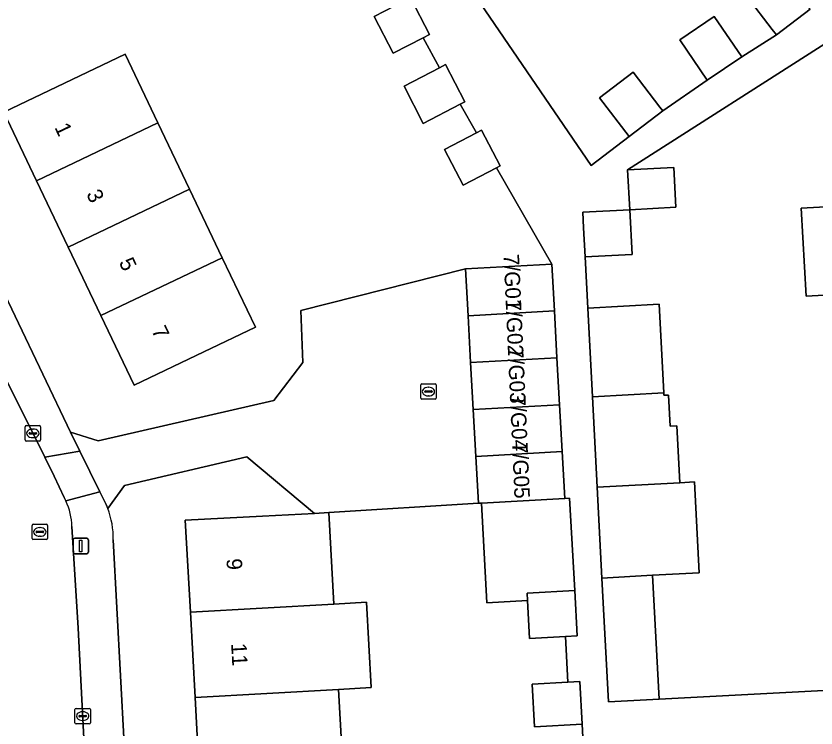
# Model space of a CAD drawing. Extents: x 158086 to 159499, y 382904 to 383981.
# Drawn here: x 158597.7 to 158649.5, y 383571.4 to 383617.5 of the extents above; entities that cross this region are included whole.
import ezdxf

# ---------------------------------------------------------------- set-up
doc = ezdxf.new("R2010")
doc.units = 0
for name, color, linetype in [('IMGEO_Erf', 7, 'Continuous'), ('IMGEO_Kolk', 7, 'Continuous'), ('IMGEO_Lichtmast', 7, 'Continuous'), ('IMGEO_Pand', 7, 'Continuous'), ('IMGEO_Pand_nummerreeks', 7, 'Continuous'), ('IMGEO_Rijbaan_lokaal_open', 7, 'Continuous'), ('IMGEO_Rioolput', 7, 'Continuous'), ('IMGEO_Voetpad_open', 7, 'Continuous')]:
    doc.layers.add(name, color=color, linetype=linetype)

msp = doc.modelspace()

# ---------------------------------------------------------------- linework, layer by layer
at = {"layer": 'IMGEO_Erf'}
for points in [[(158594.067, 383605.6), (158601.262, 383590.591), (158603.043, 383590.015), (158614.412, 383592.628), (158616.304, 383595.101), (158616.171, 383598.459), (158626.824, 383601.155), (158632.416, 383601.463), (158628.841, 383607.705), (158626.668, 383606.577), (158625.467, 383608.891), (158627.544, 383609.969), (158626.486, 383611.816), (158624.095, 383610.576), (158622.846, 383612.983), (158625.145, 383614.176), (158624.076, 383616.116), (158622.145, 383615.115), (158620.909, 383617.497), (158622.913, 383618.537)], [(158627.513, 383618.775), (158634.972, 383607.845), (158637.426, 383609.723), (158635.513, 383612.222), (158637.684, 383613.883), (158639.415, 383611.621), (158639.597, 383611.384), (158642.482, 383613.364), (158640.7, 383615.975), (158642.932, 383617.498), (158644.714, 383614.887), (158646.968, 383616.299), (158646.691, 383616.661), (158645.055, 383618.798)], [(158650.637, 383616.062), (158637.325, 383607.57), (158640.311, 383607.727), (158640.446, 383605.139), (158637.461, 383604.983), (158637.612, 383602.088), (158637.175, 383602.065), (158634.567, 383601.924), (158634.74, 383598.621), (158639.367, 383598.871), (158639.668, 383593.127), (158639.676, 383592.969), (158639.968, 383592.984), (158640.073, 383590.975), (158640.502, 383590.997), (158640.695, 383587.308), (158641.644, 383587.36), (158641.952, 383581.478), (158638.937, 383581.316), (158639.357, 383573.291), (158662.762, 383574.518)], [(158650.843, 383599.49), (158648.873, 383599.384), (158648.565, 383605.092), (158650.543, 383605.199)], [(158609.638, 383567.655), (158609.32, 383573.414), (158609.016, 383578.939), (158608.688, 383584.877), (158613.681, 383585.152), (158617.042, 383585.323), (158612.677, 383588.986), (158604.751, 383587.124), (158603.671, 383585.64)], [(158634.537, 383568.725), (158634.377, 383571.671), (158631.302, 383571.504), (158631.152, 383574.269), (158633.455, 383574.394), (158633.294, 383577.357), (158630.977, 383577.231), (158630.842, 383579.677), (158628.218, 383579.532), (158627.861, 383585.989), (158627.661, 383585.978), (158617.975, 383585.371), (158618.302, 383579.451), (158620.424, 383579.568), (158620.729, 383574.043), (158618.606, 383573.926), (158618.924, 383568.167)], [(158604.023, 383583.607), (158606.636, 383535.182), (158636.267, 383536.719), (158635.949, 383542.843), (158632.826, 383542.681), (158632.688, 383545.332), (158635.811, 383545.494), (158635.633, 383548.577), (158632.51, 383548.415), (158632.372, 383551.066), (158635.495, 383551.228), (158635.31, 383554.422), (158632.187, 383554.26), (158632.049, 383556.911), (158635.172, 383557.073), (158634.997, 383560.25), (158632.028, 383560.089), (158631.897, 383562.51), (158631.398, 383562.482), (158631.089, 383562.466), (158631.075, 383562.715), (158631.041, 383563.332)]]:
    msp.add_lwpolyline(points, dxfattribs=at)
msp.add_lwpolyline([(158608.961, 383606.31), (158611.077, 383601.873), (158613.224, 383597.373), (158609.885, 383595.78), (158605.372, 383593.626), (158603.224, 383598.126), (158601.107, 383602.563), (158599.061, 383606.851), (158596.938, 383611.3), (158604.791, 383615.049), (158606.914, 383610.599)], close=True, dxfattribs=at)
msp.add_arc((158598.512, 383583.7), 5.512, 359.0351, 20.6109, dxfattribs=at)
at = {"layer": 'IMGEO_Kolk'}
for p, q in [((158623.927, 383592.784), (158623.927, 383593.636)), ((158624.002, 383593.71), (158624.854, 383593.71)), ((158624.928, 383593.636), (158624.928, 383592.784)), ((158624.186, 383593.204), (158624.186, 383593.216)), ((158624.624, 383593.167), (158624.226, 383593.167)), ((158624.229, 383593.253), (158624.627, 383593.253)), ((158624.415, 383593.49), (158624.44, 383593.49)), ((158624.67, 383593.216), (158624.67, 383593.204)), ((158624.854, 383592.71), (158624.002, 383592.71)), ((158624.438, 383592.93), (158624.413, 383592.93)), ((158598.392, 383591.006), (158599.244, 383591.006)), ((158598.317, 383590.08), (158598.317, 383590.932)), ((158598.576, 383590.5), (158598.576, 383590.512)), ((158599.014, 383590.463), (158598.616, 383590.463)), ((158598.619, 383590.549), (158599.017, 383590.549)), ((158598.805, 383590.786), (158598.83, 383590.786)), ((158599.06, 383590.512), (158599.06, 383590.5)), ((158599.318, 383590.932), (158599.318, 383590.08)), ((158599.244, 383590.006), (158598.392, 383590.006)), ((158598.828, 383590.226), (158598.803, 383590.226)), ((158601.542, 383571.773), (158601.542, 383572.625)), ((158601.617, 383572.699), (158602.469, 383572.699)), ((158602.03, 383572.479), (158602.055, 383572.479)), ((158602.543, 383572.625), (158602.543, 383571.773)), ((158601.801, 383572.193), (158601.801, 383572.205)), ((158602.239, 383572.156), (158601.841, 383572.156)), ((158601.844, 383572.242), (158602.242, 383572.242)), ((158602.053, 383571.919), (158602.028, 383571.919)), ((158602.285, 383572.205), (158602.285, 383572.193)), ((158602.469, 383571.699), (158601.617, 383571.699))]:
    msp.add_line(p, q, dxfattribs=at)
for points in [[(158623.927, 383592.784), (158623.927, 383593.636)], [(158624.002, 383593.71), (158624.854, 383593.71)], [(158624.928, 383593.636), (158624.928, 383592.784)], [(158624.854, 383592.71), (158624.002, 383592.71)], [(158598.392, 383591.006), (158599.244, 383591.006)], [(158598.317, 383590.08), (158598.317, 383590.932)], [(158599.318, 383590.932), (158599.318, 383590.08)], [(158599.244, 383590.006), (158598.392, 383590.006)], [(158601.542, 383571.773), (158601.542, 383572.625)], [(158601.617, 383572.699), (158602.469, 383572.699)], [(158602.543, 383572.625), (158602.543, 383571.773)], [(158602.469, 383571.699), (158601.617, 383571.699)]]:
    msp.add_lwpolyline(points, dxfattribs=at)
for centre, radius, start, end in [((158624.004, 383593.634), 0.0765, 91.552, 178.448), ((158624.004, 383593.634), 0.0765, 91.552, 178.448), ((158624.852, 383593.634), 0.0765, 1.552, 88.448), ((158624.852, 383593.634), 0.0765, 1.552, 88.448), ((158624.226, 383593.213), 0.0403, 85.8775, 175.7526), ((158624.223, 383593.203), 0.0366, 178.938, 274.7102), ((158624.627, 383593.21), 0.043, 264.8664, 352.4533), ((158624.631, 383593.215), 0.0386, 1.7309, 96.639), ((158624.004, 383592.786), 0.0765, 181.552, 268.448), ((158624.004, 383592.786), 0.0765, 181.552, 268.448), ((158624.852, 383592.786), 0.0765, 271.552, 358.448), ((158624.852, 383592.786), 0.0765, 271.552, 358.448), ((158598.394, 383590.93), 0.0765, 91.552, 178.448), ((158598.394, 383590.93), 0.0765, 91.552, 178.448), ((158599.242, 383590.93), 0.0765, 1.552, 88.448), ((158599.242, 383590.93), 0.0765, 1.552, 88.448), ((158598.616, 383590.509), 0.0403, 85.8775, 175.7526), ((158598.613, 383590.499), 0.0366, 178.938, 274.7102), ((158599.017, 383590.506), 0.043, 264.8664, 352.4533), ((158599.021, 383590.511), 0.0386, 1.7309, 96.639), ((158598.394, 383590.082), 0.0765, 181.552, 268.448), ((158598.394, 383590.082), 0.0765, 181.552, 268.448), ((158599.242, 383590.082), 0.0765, 271.552, 358.448), ((158599.242, 383590.082), 0.0765, 271.552, 358.448), ((158601.619, 383572.623), 0.0765, 91.552, 178.448), ((158601.619, 383572.623), 0.0765, 91.552, 178.448), ((158602.467, 383572.623), 0.0765, 1.552, 88.448), ((158602.467, 383572.623), 0.0765, 1.552, 88.448), ((158601.841, 383572.202), 0.0403, 85.8775, 175.7526), ((158601.838, 383572.192), 0.0366, 178.938, 274.7102), ((158602.242, 383572.199), 0.043, 264.8664, 352.4533), ((158602.246, 383572.204), 0.0386, 1.7309, 96.639), ((158601.619, 383571.775), 0.0765, 181.552, 268.448), ((158601.619, 383571.775), 0.0765, 181.552, 268.448), ((158602.467, 383571.775), 0.0765, 271.552, 358.448), ((158602.467, 383571.775), 0.0765, 271.552, 358.448)]:
    msp.add_arc(centre, radius, start, end, dxfattribs=at)
for centre, major_axis, ratio, start_param, end_param in [((158624.414, 383593.21), (-0.387, 0.002), 0.722429, 4.712389, 7.853982), ((158624.439, 383593.21), (-0.39, 0.002), 0.717154, 1.570796, 4.712389), ((158598.804, 383590.506), (-0.387, 0.002), 0.722429, 4.712389, 7.853982), ((158598.829, 383590.506), (-0.39, 0.002), 0.717154, 1.570796, 4.712389), ((158602.029, 383572.199), (-0.387, 0.002), 0.722429, 4.712389, 7.853982), ((158602.054, 383572.199), (-0.39, 0.002), 0.717154, 1.570796, 4.712389)]:
    msp.add_ellipse(centre, major_axis=major_axis, ratio=ratio, start_param=start_param, end_param=end_param, dxfattribs=at)
at = {"layer": 'IMGEO_Lichtmast'}
for p, q in [((158601.526, 383583.711), (158602.316, 383583.711)), ((158602.316, 383583.711), (158601.526, 383583.711)), ((158601.426, 383582.811), (158601.426, 383583.611)), ((158601.426, 383583.611), (158601.426, 383582.811)), ((158602.416, 383583.611), (158602.416, 383582.811)), ((158602.416, 383582.811), (158602.416, 383583.611)), ((158602.316, 383582.711), (158601.526, 383582.711)), ((158601.526, 383582.711), (158602.316, 383582.711))]:
    msp.add_line(p, q, dxfattribs=at)
msp.add_lwpolyline([(158601.846, 383583.586), (158601.996, 383583.586), (158601.996, 383582.836), (158601.846, 383582.836), (158601.846, 383583.586)], dxfattribs=at)
for centre, start, end in [((158601.526, 383583.611), 90, 180), ((158601.526, 383583.611), 90, 180), ((158602.316, 383583.611), 0, 90), ((158602.316, 383583.611), 360, 90), ((158601.526, 383582.811), 180, 270), ((158601.526, 383582.811), 180, 270), ((158602.316, 383582.811), 270, 0), ((158602.316, 383582.811), 270, 0)]:
    msp.add_arc(centre, 0.1, start, end, dxfattribs=at)
at = {"layer": 'IMGEO_Pand'}
for points in [[(158647.226, 383620.46), (158645.055, 383618.798), (158646.691, 383616.661), (158646.968, 383616.299), (158649.138, 383617.96), (158649.048, 383618.078)], [(158622.913, 383618.537), (158620.909, 383617.497), (158622.145, 383615.115), (158624.076, 383616.116), (158624.494, 383616.333), (158623.258, 383618.716)], [(158642.482, 383613.364), (158644.714, 383614.887), (158642.932, 383617.498), (158640.7, 383615.975)], [(158599.061, 383606.851), (158606.914, 383610.599), (158604.791, 383615.049), (158596.938, 383611.3)], [(158625.145, 383614.176), (158622.846, 383612.983), (158624.095, 383610.576), (158626.486, 383611.816), (158626.788, 383611.973), (158625.539, 383614.38)], [(158637.684, 383613.883), (158635.513, 383612.222), (158637.426, 383609.723), (158639.597, 383611.384), (158639.415, 383611.621)], [(158608.961, 383606.31), (158606.914, 383610.599), (158599.061, 383606.851), (158601.107, 383602.563)], [(158627.544, 383609.969), (158625.467, 383608.891), (158626.668, 383606.577), (158628.841, 383607.705), (158629.069, 383607.823), (158627.869, 383610.137)], [(158637.325, 383607.57), (158637.461, 383604.983), (158640.446, 383605.139), (158640.311, 383607.727)], [(158608.961, 383606.31), (158601.107, 383602.563), (158603.224, 383598.126), (158611.077, 383601.873)], [(158659.821, 383605.699), (158650.543, 383605.199), (158648.565, 383605.092), (158648.873, 383599.384), (158650.843, 383599.49), (158660.129, 383599.991)], [(158637.461, 383604.983), (158634.416, 383604.824), (158634.469, 383603.808), (158634.567, 383601.924), (158637.175, 383602.065), (158637.612, 383602.088)], [(158611.077, 383601.873), (158603.224, 383598.126), (158605.372, 383593.626), (158609.885, 383595.78), (158613.224, 383597.373)], [(158632.583, 383598.428), (158632.416, 383601.463), (158626.824, 383601.155), (158626.991, 383598.12)], [(158635.041, 383592.878), (158639.668, 383593.127), (158639.367, 383598.871), (158634.74, 383598.621)], [(158632.583, 383598.428), (158626.991, 383598.12), (158627.159, 383595.084), (158632.75, 383595.393)], [(158632.75, 383595.393), (158627.159, 383595.084), (158627.326, 383592.049), (158632.918, 383592.357)], [(158635.041, 383592.878), (158635.348, 383587.02), (158640.695, 383587.308), (158640.502, 383590.997), (158640.073, 383590.975), (158639.968, 383592.984), (158639.676, 383592.969), (158639.668, 383593.127)], [(158632.918, 383592.357), (158627.326, 383592.049), (158627.494, 383589.014), (158633.085, 383589.322)], [(158633.085, 383589.322), (158627.494, 383589.014), (158627.661, 383585.978), (158627.861, 383585.989), (158633.253, 383586.287)], [(158641.644, 383587.36), (158640.695, 383587.308), (158635.348, 383587.02), (158635.656, 383581.139), (158638.937, 383581.316), (158641.952, 383581.478)], [(158633.253, 383586.287), (158627.861, 383585.989), (158628.218, 383579.532), (158630.842, 383579.677), (158630.815, 383580.163), (158633.906, 383580.334), (158633.57, 383586.304)], [(158617.042, 383585.323), (158613.681, 383585.152), (158608.688, 383584.877), (158609.016, 383578.939), (158618.302, 383579.451), (158617.975, 383585.371)], [(158638.937, 383581.316), (158635.656, 383581.139), (158636.076, 383573.119), (158639.357, 383573.291)], [(158633.906, 383580.334), (158630.815, 383580.163), (158630.842, 383579.677), (158630.977, 383577.231), (158633.294, 383577.357), (158634.065, 383577.399)], [(158609.32, 383573.414), (158618.606, 383573.926), (158620.729, 383574.043), (158620.424, 383579.568), (158618.302, 383579.451), (158609.016, 383578.939)], [(158633.455, 383574.394), (158631.152, 383574.269), (158631.302, 383571.504), (158634.377, 383571.671), (158634.227, 383574.436)], [(158609.32, 383573.414), (158609.638, 383567.655), (158618.924, 383568.167), (158618.606, 383573.926)]]:
    msp.add_lwpolyline(points, close=True, dxfattribs=at)
at = {"layer": 'IMGEO_Rijbaan_lokaal_open'}
for points in [[(158600.961, 383586.127), (158600.848, 383586.347), (158600.189, 383587.744), (158599.588, 383588.954), (158592.798, 383602.543), (158590.049, 383608.175), (158589.515, 383609.256)], [(158604.075, 383535.954), (158603.307, 383549.063), (158602.483, 383563.627), (158601.748, 383577.901), (158601.347, 383584.473)]]:
    msp.add_lwpolyline(points, dxfattribs=at)
msp.add_lwpolyline([(158627.326, 383592.049), (158627.159, 383595.084), (158626.991, 383598.12), (158626.824, 383601.155), (158616.171, 383598.459), (158616.304, 383595.101), (158614.412, 383592.628), (158603.043, 383590.015), (158601.262, 383590.591), (158601.853, 383589.357), (158603.154, 383586.723), (158603.566, 383585.89), (158603.671, 383585.64), (158604.751, 383587.124), (158612.677, 383588.986), (158617.042, 383585.323), (158617.975, 383585.371), (158627.661, 383585.978), (158627.494, 383589.014)], close=True, dxfattribs=at)
msp.add_arc((158597.358, 383584.414), 3.989, 0.8444, 25.428, dxfattribs=at)
at = {"layer": 'IMGEO_Rioolput'}
for p, q in [((158598.77, 383583.697), (158598.77, 383584.549)), ((158598.845, 383584.623), (158599.697, 383584.623)), ((158599.258, 383584.403), (158599.283, 383584.403)), ((158599.771, 383584.549), (158599.771, 383583.697)), ((158599.029, 383584.117), (158599.029, 383584.129)), ((158599.467, 383584.08), (158599.069, 383584.08)), ((158599.072, 383584.166), (158599.47, 383584.166)), ((158599.281, 383583.843), (158599.256, 383583.843)), ((158599.513, 383584.129), (158599.513, 383584.117)), ((158599.697, 383583.623), (158598.845, 383583.623))]:
    msp.add_line(p, q, dxfattribs=at)
for points in [[(158598.77, 383583.697), (158598.77, 383584.549)], [(158598.845, 383584.623), (158599.697, 383584.623)], [(158599.771, 383584.549), (158599.771, 383583.697)], [(158599.697, 383583.623), (158598.845, 383583.623)]]:
    msp.add_lwpolyline(points, dxfattribs=at)
for centre, radius, start, end in [((158598.847, 383584.547), 0.0765, 91.552, 178.448), ((158598.847, 383584.547), 0.0765, 91.552, 178.448), ((158599.695, 383584.547), 0.0765, 1.552, 88.448), ((158599.695, 383584.547), 0.0765, 1.552, 88.448), ((158599.069, 383584.126), 0.0403, 85.8775, 175.7526), ((158599.066, 383584.116), 0.0366, 178.938, 274.7102), ((158599.47, 383584.123), 0.043, 264.8664, 352.4533), ((158599.474, 383584.128), 0.0386, 1.7309, 96.639), ((158598.847, 383583.699), 0.0765, 181.552, 268.448), ((158598.847, 383583.699), 0.0765, 181.552, 268.448), ((158599.695, 383583.699), 0.0765, 271.552, 358.448), ((158599.695, 383583.699), 0.0765, 271.552, 358.448)]:
    msp.add_arc(centre, radius, start, end, dxfattribs=at)
for centre, major_axis, ratio, start_param, end_param in [((158599.257, 383584.123), (-0.387, 0.002), 0.722429, 4.712389, 7.853982), ((158599.282, 383584.123), (-0.39, 0.002), 0.717154, 1.570796, 4.712389)]:
    msp.add_ellipse(centre, major_axis=major_axis, ratio=ratio, start_param=start_param, end_param=end_param, dxfattribs=at)
at = {"layer": 'IMGEO_Voetpad_open'}
for points in [[(158623.258, 383618.716), (158624.494, 383616.333), (158624.076, 383616.116), (158625.145, 383614.176), (158625.539, 383614.38), (158626.788, 383611.973), (158626.486, 383611.816), (158627.544, 383609.969), (158627.869, 383610.137), (158629.069, 383607.823), (158628.841, 383607.705), (158632.416, 383601.463), (158632.583, 383598.428), (158632.75, 383595.393), (158632.918, 383592.357), (158633.085, 383589.322), (158633.253, 383586.287), (158633.57, 383586.304), (158633.906, 383580.334), (158634.065, 383577.399), (158633.294, 383577.357), (158633.455, 383574.394), (158634.227, 383574.436), (158634.377, 383571.671), (158634.537, 383568.725)], [(158649.138, 383617.96), (158646.968, 383616.299), (158644.714, 383614.887), (158642.482, 383613.364), (158639.597, 383611.384), (158637.426, 383609.723), (158634.972, 383607.845), (158627.513, 383618.775)], [(158662.762, 383574.518), (158639.357, 383573.291), (158636.076, 383573.119), (158635.656, 383581.139), (158635.348, 383587.02), (158635.041, 383592.878), (158634.74, 383598.621), (158634.567, 383601.924), (158634.469, 383603.808), (158634.416, 383604.824), (158637.461, 383604.983), (158637.325, 383607.57), (158650.637, 383616.062)], [(158589.515, 383609.256), (158590.049, 383608.175), (158592.798, 383602.543), (158599.588, 383588.954), (158601.853, 383589.357), (158601.262, 383590.591), (158594.067, 383605.6), (158591.349, 383611.256), (158592.055, 383614.205), (158588.859, 383611.241)], [(158603.671, 383585.64), (158603.566, 383585.89), (158603.154, 383586.723), (158600.961, 383586.127)], [(158601.347, 383584.473), (158601.748, 383577.901), (158602.483, 383563.627), (158603.307, 383549.063), (158604.075, 383535.954), (158604.294, 383532.21), (158604.332, 383531.556), (158605.085, 383516.613), (158605.871, 383502.536), (158606.314, 383502.571), (158606.449, 383500), (158607.047, 383488.583), (158606.615, 383488.563), (158607.222, 383477.663), (158607.598, 383470.416), (158607.607, 383469.415), (158608.063, 383469.408)], [(158606.753, 383533.014), (158606.636, 383535.182), (158604.023, 383583.607)]]:
    msp.add_lwpolyline(points, dxfattribs=at)
msp.add_lwpolyline([(158601.853, 383589.357), (158599.588, 383588.954), (158600.189, 383587.744), (158600.848, 383586.347), (158600.961, 383586.127), (158603.154, 383586.723)], close=True, dxfattribs=at)
for centre, radius, start, end in [((158597.358, 383584.414), 3.989, 0.8444, 25.428), ((158598.512, 383583.7), 5.512, 359.0351, 20.6109)]:
    msp.add_arc(centre, radius, start, end, dxfattribs=at)

# ---------------------------------------------------------------- texts
at = {"layer": 'IMGEO_Pand_nummerreeks'}
for s, rotation, p in [('1', 295.5104, (158600.197, 383610.322)), ('3', 295.5104, (158602.256, 383606.006)), ('5', 295.5104, (158604.365, 383601.588)), ('7/G01', 272.5858, (158629.29, 383602.091)), ('7/G02', 272.5858, (158629.423, 383599.133)), ('7', 295.5104, (158606.473, 383597.169)), ('7/G03', 272.5858, (158629.563, 383596.053)), ('7/G04', 272.5858, (158629.701, 383592.978)), ('7/G05', 272.5838, (158629.84, 383589.903)), ('9', 273.1573, (158611.349, 383582.379)), ('11', 273.1573, (158611.652, 383576.901))]:
    msp.add_text(s, height=1, rotation=rotation, dxfattribs=at).set_placement(p)

doc.saveas('drawing.dxf')
